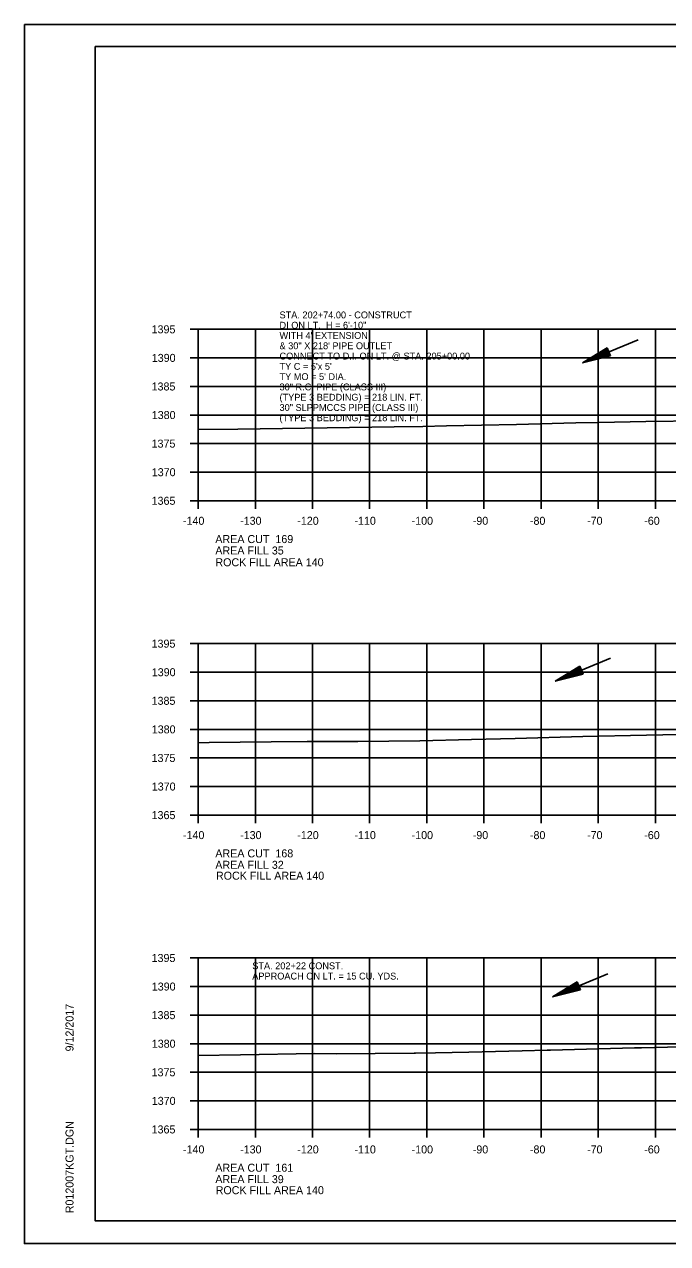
# Model space of a CAD drawing. Extents: x 1374311 to 1383814, y 384102 to 406278.
# Drawn here: x 1382469.7 to 1382582.2, y 402438.4 to 402651.7 of the extents above; entities that cross this region are included whole.
import ezdxf

# ---------------------------------------------------------------- set-up
doc = ezdxf.new("R2010")
doc.units = 0
for name, color, linetype in [('R_Axis', 7, 'Continuous'), ('R_Axis Annot', 7, 'Continuous'), ('R_Border', 7, 'Continuous'), ('R_Border Notes', 7, 'Continuous'), ('R_Draft', 7, 'Continuous'), ('R_Exist Surface', 7, 'Continuous'), ('R_Fin Surface', 7, 'Continuous'), ('R_Grid', 7, 'Continuous'), ('R_No Plot', 7, 'Continuous'), ('R_Water', 7, 'Continuous'), ('R_Water Annot', 7, 'Continuous')]:
    doc.layers.add(name, color=color, linetype=linetype)

msp = doc.modelspace()

# ---------------------------------------------------------------- linework, layer by layer
at = {"layer": 'R_Axis'}
for p, q in [((1382498.67, 402598.33), (1382500.07, 402598.33)), ((1382500.07, 402568.33), (1382500.07, 402598.33)), ((1382498.67, 402593.33), (1382500.07, 402593.33)), ((1382498.67, 402588.33), (1382500.07, 402588.33)), ((1382498.67, 402583.33), (1382500.07, 402583.33)), ((1382498.67, 402578.33), (1382500.07, 402578.33)), ((1382498.67, 402573.33), (1382500.07, 402573.33)), ((1382498.67, 402568.33), (1382500.07, 402568.33)), ((1382500.07, 402568.33), (1382780.07, 402568.33)), ((1382500.07, 402566.93), (1382500.07, 402568.33)), ((1382510.07, 402566.93), (1382510.07, 402568.33)), ((1382520.07, 402566.93), (1382520.07, 402568.33)), ((1382530.07, 402566.93), (1382530.07, 402568.33)), ((1382540.07, 402566.93), (1382540.07, 402568.33)), ((1382550.07, 402566.93), (1382550.07, 402568.33)), ((1382560.07, 402566.93), (1382560.07, 402568.33)), ((1382570.07, 402566.93), (1382570.07, 402568.33)), ((1382580.07, 402566.93), (1382580.07, 402568.33)), ((1382498.67, 402543.33), (1382500.07, 402543.33)), ((1382500.07, 402513.33), (1382500.07, 402543.33)), ((1382498.67, 402538.33), (1382500.07, 402538.33)), ((1382498.67, 402533.33), (1382500.07, 402533.33)), ((1382498.67, 402528.33), (1382500.07, 402528.33)), ((1382498.67, 402523.33), (1382500.07, 402523.33)), ((1382498.67, 402518.33), (1382500.07, 402518.33)), ((1382498.67, 402513.33), (1382500.07, 402513.33)), ((1382500.07, 402513.33), (1382780.07, 402513.33)), ((1382500.07, 402511.93), (1382500.07, 402513.33)), ((1382510.07, 402511.93), (1382510.07, 402513.33)), ((1382520.07, 402511.93), (1382520.07, 402513.33)), ((1382530.07, 402511.93), (1382530.07, 402513.33)), ((1382540.07, 402511.93), (1382540.07, 402513.33)), ((1382550.07, 402511.93), (1382550.07, 402513.33)), ((1382560.07, 402511.93), (1382560.07, 402513.33)), ((1382570.07, 402511.93), (1382570.07, 402513.33)), ((1382580.07, 402511.93), (1382580.07, 402513.33)), ((1382498.67, 402488.33), (1382500.07, 402488.33)), ((1382500.07, 402458.33), (1382500.07, 402488.33)), ((1382498.67, 402483.33), (1382500.07, 402483.33)), ((1382498.67, 402478.33), (1382500.07, 402478.33)), ((1382498.67, 402473.33), (1382500.07, 402473.33)), ((1382498.67, 402468.33), (1382500.07, 402468.33)), ((1382498.67, 402463.33), (1382500.07, 402463.33)), ((1382498.67, 402458.33), (1382500.07, 402458.33)), ((1382500.07, 402458.33), (1382780.07, 402458.33)), ((1382500.07, 402456.93), (1382500.07, 402458.33)), ((1382510.07, 402456.93), (1382510.07, 402458.33)), ((1382520.07, 402456.93), (1382520.07, 402458.33)), ((1382530.07, 402456.93), (1382530.07, 402458.33)), ((1382540.07, 402456.93), (1382540.07, 402458.33)), ((1382550.07, 402456.93), (1382550.07, 402458.33)), ((1382560.07, 402456.93), (1382560.07, 402458.33)), ((1382570.07, 402456.93), (1382570.07, 402458.33)), ((1382580.07, 402456.93), (1382580.07, 402458.33))]:
    msp.add_line(p, q, dxfattribs=at)
at = {"layer": 'R_Border'}
for p, q in [((1382482.07, 402647.79), (1382798.25, 402647.79)), ((1382482.07, 402442.33), (1382482.07, 402647.79)), ((1382482.07, 402442.33), (1382482.07, 402442.33)), ((1382798.25, 402442.33), (1382482.07, 402442.33))]:
    msp.add_line(p, q, dxfattribs=at)
at = {"layer": 'R_Draft'}
for p, q in [((1382571.65, 402595.08), (1382567.32, 402592.47)), ((1382572.22, 402593.7), (1382567.32, 402592.47)), ((1382571.69, 402594.97), (1382568.09, 402592.79)), ((1382572.17, 402593.81), (1382568.09, 402592.79)), ((1382571.74, 402594.85), (1382568.88, 402593.12)), ((1382572.13, 402593.93), (1382568.88, 402593.12)), ((1382571.79, 402594.73), (1382569.65, 402593.44)), ((1382572.08, 402594.05), (1382569.65, 402593.44)), ((1382571.84, 402594.62), (1382570.43, 402593.77)), ((1382572.03, 402594.17), (1382570.43, 402593.77)), ((1382571.89, 402594.5), (1382571.21, 402594.09)), ((1382571.98, 402594.28), (1382571.21, 402594.09)), ((1382572.22, 402593.7), (1382571.65, 402595.08)), ((1382566.86, 402539.38), (1382562.53, 402536.76)), ((1382566.91, 402539.26), (1382563.3, 402537.08)), ((1382566.96, 402539.14), (1382564.1, 402537.41)), ((1382567.34, 402538.23), (1382564.1, 402537.41)), ((1382567.01, 402539.03), (1382564.87, 402537.73)), ((1382567.29, 402538.34), (1382564.87, 402537.73)), ((1382567.05, 402538.91), (1382565.65, 402538.06)), ((1382567.24, 402538.46), (1382565.65, 402538.06)), ((1382567.1, 402538.79), (1382566.42, 402538.38)), ((1382567.19, 402538.58), (1382566.42, 402538.38)), ((1382567.44, 402537.99), (1382566.86, 402539.38)), ((1382567.44, 402537.99), (1382562.53, 402536.76)), ((1382567.39, 402538.11), (1382563.3, 402537.08)), ((1382566.38, 402484.15), (1382562.05, 402481.53)), ((1382566.96, 402482.76), (1382562.05, 402481.53)), ((1382566.43, 402484.03), (1382562.83, 402481.86)), ((1382566.91, 402482.88), (1382562.83, 402481.86)), ((1382566.48, 402483.92), (1382563.62, 402482.19)), ((1382566.86, 402483), (1382563.62, 402482.19)), ((1382566.53, 402483.8), (1382564.39, 402482.51)), ((1382566.81, 402483.11), (1382564.39, 402482.51)), ((1382566.58, 402483.68), (1382565.17, 402482.83)), ((1382566.76, 402483.23), (1382565.17, 402482.83)), ((1382566.63, 402483.57), (1382565.94, 402483.15)), ((1382566.72, 402483.35), (1382565.94, 402483.15)), ((1382566.96, 402482.76), (1382566.38, 402484.15))]:
    msp.add_line(p, q, dxfattribs=at)
at = {"layer": 'R_Exist Surface'}
for points in [[(1382500.07, 402580.83), (1382507.01, 402580.88), (1382534.35, 402581.27), (1382539.4, 402581.34), (1382543.52, 402581.43), (1382555.74, 402581.7), (1382566.12, 402581.94), (1382570.18, 402582.01), (1382578.39, 402582.21), (1382588.03, 402582.32)], [(1382500.07, 402525.99), (1382501.98, 402526.01), (1382512.83, 402526.15), (1382519.11, 402526.19), (1382528.03, 402526.19), (1382538.85, 402526.3), (1382547.86, 402526.55), (1382552.98, 402526.68), (1382555.54, 402526.75), (1382567.36, 402527.06), (1382578.49, 402527.31), (1382581.35, 402527.38), (1382593.63, 402527.65)], [(1382500.07, 402471.25), (1382507.46, 402471.38), (1382520.45, 402471.6), (1382524.23, 402471.55), (1382537.85, 402471.68), (1382538.07, 402471.67), (1382541.61, 402471.75), (1382547.4, 402471.85), (1382556.77, 402472.07), (1382561.1, 402472.18), (1382561.41, 402472.19), (1382561.69, 402472.2), (1382576.41, 402472.58), (1382577.61, 402472.6), (1382591.21, 402472.95)]]:
    msp.add_lwpolyline(points, dxfattribs=at)
at = {"layer": 'R_Grid'}
for p, q in [((1382500.07, 402598.33), (1382780.07, 402598.33)), ((1382500.07, 402568.33), (1382500.07, 402598.33)), ((1382510.07, 402568.33), (1382510.07, 402598.33)), ((1382520.07, 402568.33), (1382520.07, 402598.33)), ((1382530.07, 402568.33), (1382530.07, 402598.33)), ((1382540.07, 402568.33), (1382540.07, 402598.33)), ((1382550.07, 402568.33), (1382550.07, 402598.33)), ((1382560.07, 402568.33), (1382560.07, 402598.33)), ((1382570.07, 402568.33), (1382570.07, 402598.33)), ((1382580.07, 402568.33), (1382580.07, 402598.33)), ((1382500.07, 402593.33), (1382780.07, 402593.33)), ((1382500.07, 402588.33), (1382780.07, 402588.33)), ((1382500.07, 402583.33), (1382780.07, 402583.33)), ((1382500.07, 402578.33), (1382780.07, 402578.33)), ((1382500.07, 402573.33), (1382780.07, 402573.33)), ((1382500.07, 402568.33), (1382780.07, 402568.33)), ((1382500.07, 402543.33), (1382780.07, 402543.33)), ((1382500.07, 402513.33), (1382500.07, 402543.33)), ((1382510.07, 402513.33), (1382510.07, 402543.33)), ((1382520.07, 402513.33), (1382520.07, 402543.33)), ((1382530.07, 402513.33), (1382530.07, 402543.33)), ((1382540.07, 402513.33), (1382540.07, 402543.33)), ((1382550.07, 402513.33), (1382550.07, 402543.33)), ((1382560.07, 402513.33), (1382560.07, 402543.33)), ((1382570.07, 402513.33), (1382570.07, 402543.33)), ((1382580.07, 402513.33), (1382580.07, 402543.33)), ((1382500.07, 402538.33), (1382780.07, 402538.33)), ((1382500.07, 402533.33), (1382780.07, 402533.33)), ((1382500.07, 402528.33), (1382780.07, 402528.33)), ((1382500.07, 402523.33), (1382780.07, 402523.33)), ((1382500.07, 402518.33), (1382780.07, 402518.33)), ((1382500.07, 402513.33), (1382780.07, 402513.33)), ((1382500.07, 402488.33), (1382780.07, 402488.33)), ((1382500.07, 402458.33), (1382500.07, 402488.33)), ((1382510.07, 402458.33), (1382510.07, 402488.33)), ((1382520.07, 402458.33), (1382520.07, 402488.33)), ((1382530.07, 402458.33), (1382530.07, 402488.33)), ((1382540.07, 402458.33), (1382540.07, 402488.33)), ((1382550.07, 402458.33), (1382550.07, 402488.33)), ((1382560.07, 402458.33), (1382560.07, 402488.33)), ((1382570.07, 402458.33), (1382570.07, 402488.33)), ((1382580.07, 402458.33), (1382580.07, 402488.33)), ((1382500.07, 402483.33), (1382780.07, 402483.33)), ((1382500.07, 402478.33), (1382780.07, 402478.33)), ((1382500.07, 402473.33), (1382780.07, 402473.33)), ((1382500.07, 402468.33), (1382780.07, 402468.33)), ((1382500.07, 402463.33), (1382780.07, 402463.33)), ((1382500.07, 402458.33), (1382780.07, 402458.33))]:
    msp.add_line(p, q, dxfattribs=at)
at = {"layer": 'R_No Plot'}
for p, q in [((1382469.67, 402651.69), (1382803, 402651.69)), ((1382469.67, 402438.35), (1382803, 402438.35))]:
    msp.add_line(p, q, dxfattribs=at)
for points in [[(1382469.66, 402651.69), (1382803, 402651.69), (1382803, 402438.35), (1382469.66, 402438.35)], [(1382715.99, 402647.79), (1382715.99, 402637.91), (1382751.72, 402637.91), (1382751.72, 402634.99), (1382774.92, 402634.99), (1382774.92, 402610.66), (1382798.25, 402610.66), (1382798.25, 402442.33), (1382482.07, 402442.33), (1382482.07, 402647.79)]]:
    msp.add_lwpolyline(points, close=True, dxfattribs=at)
at = {"layer": 'R_Water'}
for p, q in [((1382577.02, 402596.51), (1382567.32, 402592.47)), ((1382572.23, 402540.8), (1382562.53, 402536.76)), ((1382571.75, 402485.57), (1382562.05, 402481.53))]:
    msp.add_line(p, q, dxfattribs=at)

# ---------------------------------------------------------------- texts
at = {"layer": 'R_Axis Annot'}
for s, p in [('1395', (1382491.92, 402597.63)), ('1390', (1382491.95, 402592.63)), ('1385', (1382491.92, 402587.63)), ('1380', (1382491.95, 402582.63)), ('1375', (1382491.92, 402577.63)), ('1370', (1382491.95, 402572.63)), ('1365', (1382491.92, 402567.63)), ('-140', (1382497.41, 402564.13)), ('-130', (1382507.41, 402564.13)), ('-120', (1382517.41, 402564.13)), ('-110', (1382527.41, 402564.13)), ('-100', (1382537.41, 402564.13)), ('-90', (1382548.11, 402564.13)), ('-80', (1382558.11, 402564.13)), ('-70', (1382568.11, 402564.13)), ('-60', (1382578.11, 402564.13)), ('AREA CUT  169', (1382503.07, 402560.93)), ('AREA FILL 35', (1382503.07, 402558.93)), ('1395', (1382491.92, 402542.63)), ('1390', (1382491.95, 402537.63)), ('1385', (1382491.92, 402532.63)), ('1380', (1382491.95, 402527.63)), ('1375', (1382491.92, 402522.63)), ('1370', (1382491.95, 402517.63)), ('1365', (1382491.92, 402512.63)), ('-140', (1382497.41, 402509.13)), ('-130', (1382507.41, 402509.13)), ('-120', (1382517.41, 402509.13)), ('-110', (1382527.41, 402509.13)), ('-100', (1382537.41, 402509.13)), ('-90', (1382548.11, 402509.13)), ('-80', (1382558.11, 402509.13)), ('-70', (1382568.11, 402509.13)), ('-60', (1382578.11, 402509.13)), ('AREA CUT  168', (1382503.07, 402505.93)), ('AREA FILL 32', (1382503.07, 402503.93)), ('1395', (1382491.92, 402487.63)), ('1390', (1382491.95, 402482.63)), ('1385', (1382491.92, 402477.63)), ('1380', (1382491.95, 402472.63)), ('1375', (1382491.92, 402467.63)), ('1370', (1382491.95, 402462.63)), ('1365', (1382491.92, 402457.63)), ('-140', (1382497.41, 402454.13)), ('-130', (1382507.41, 402454.13)), ('-120', (1382517.41, 402454.13)), ('-110', (1382527.41, 402454.13)), ('-100', (1382537.41, 402454.13)), ('-90', (1382548.11, 402454.13)), ('-80', (1382558.11, 402454.13)), ('-70', (1382568.11, 402454.13)), ('-60', (1382578.11, 402454.13)), ('AREA CUT  161', (1382503.07, 402450.93)), ('AREA FILL 39', (1382503.07, 402448.93))]:
    msp.add_text(s, height=1.4, dxfattribs=at).set_placement(p)
at = {"layer": 'R_Border'}
for s, p in [('9/12/2017', (1382478.26, 402471.98)), ('R012007KGT.DGN', (1382478.26, 402443.66))]:
    msp.add_text(s, height=1.4, rotation=90, dxfattribs=at).set_placement(p)
at = {"layer": 'R_Border Notes'}
for s, p in [('STA. 202+22 CONST.', (1382509.53, 402486.36)), ('APPROACH ON LT. = 15 CU. YDS.', (1382509.53, 402484.56))]:
    msp.add_text(s, height=1.2, dxfattribs=at).set_placement(p)
at = {"layer": 'R_Fin Surface'}
for p in [(1382503.08, 402556.87), (1382503.18, 402502.03), (1382503.13, 402447)]:
    msp.add_text('ROCK FILL AREA 140', height=1.4, dxfattribs=at).set_placement(p)
at = {"layer": 'R_Water Annot'}
for s, p in [('STA. 202+74.00 - CONSTRUCT', (1382514.3, 402600.25)), ('DI ON LT.  H = 6\'-10"', (1382514.3, 402598.45)), ("WITH 4' EXTENSION ", (1382514.3, 402596.65)), ('& 30" X 218\' PIPE OUTLET', (1382514.3, 402594.85)), ('CONNECT TO D.I. ON LT. @ STA. 205+00.00', (1382514.3, 402593.05)), ("TY C = 5'x 5'", (1382514.3, 402591.25)), ("TY MO = 5' DIA.", (1382514.3, 402589.45)), ('30" R.C. PIPE (CLASS III)', (1382514.3, 402587.65)), ('30" SLPPMCCS PIPE (CLASS III)', (1382514.3, 402584.05)), ('(TYPE 3 BEDDING) = 218 LIN. FT.', (1382514.3, 402585.85)), ('(TYPE 3 BEDDING) = 218 LIN. FT.', (1382514.3, 402582.25))]:
    msp.add_text(s, height=1.2, dxfattribs=at).set_placement(p)

doc.saveas('drawing.dxf')
